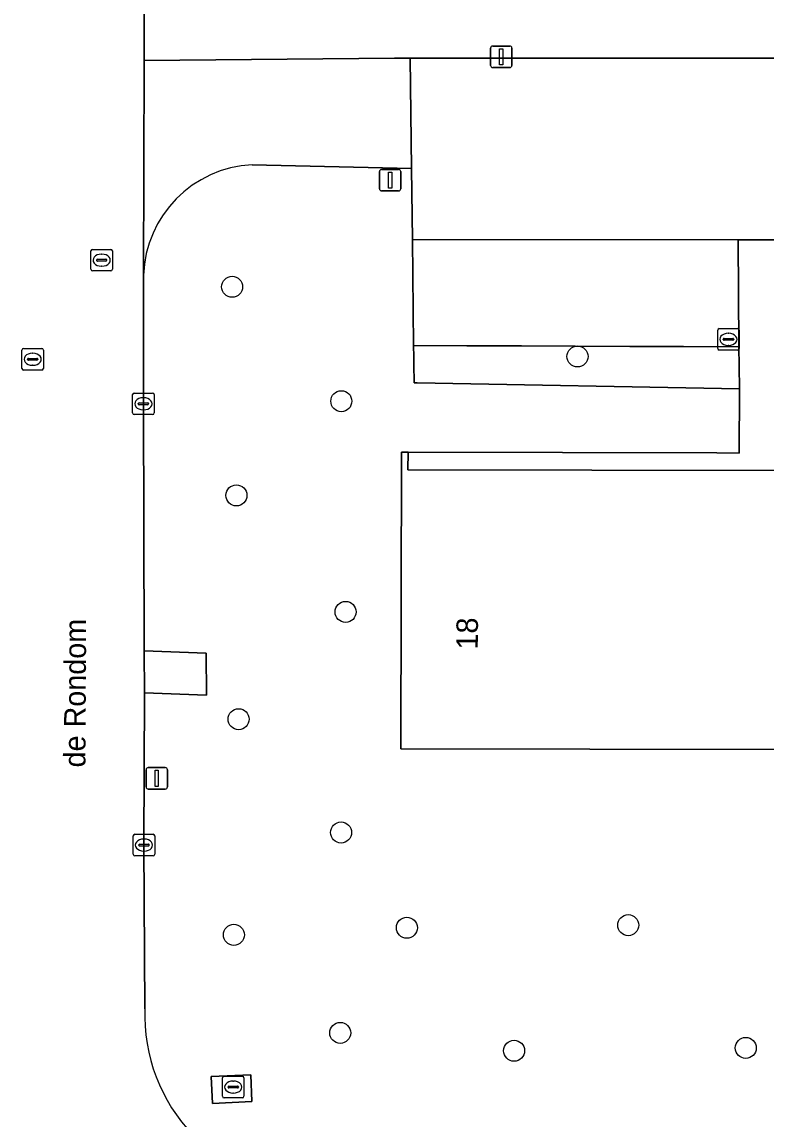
# Model space of a CAD drawing. Extents: x 161477 to 163040, y 383680 to 384871.
# Drawn here: x 162434.4 to 162469, y 384267.3 to 384318.3 of the extents above; entities that cross this region are included whole.
import ezdxf

# ---------------------------------------------------------------- set-up
doc = ezdxf.new("R2010")
doc.units = 0
for name, color, linetype in [('IMGEO_Afsluitpaal', 7, 'Continuous'), ('IMGEO_Boom', 7, 'Continuous'), ('IMGEO_Groenvoorziening', 7, 'Continuous'), ('IMGEO_Kolk', 7, 'Continuous'), ('IMGEO_Lichtmast', 7, 'Continuous'), ('IMGEO_Openbare_ruimte_label', 7, 'Continuous'), ('IMGEO_Pand', 7, 'Continuous'), ('IMGEO_Pand_nummerreeks', 7, 'Continuous'), ('IMGEO_Parkeervlak_open', 7, 'Continuous'), ('IMGEO_Rijbaan_lokaal_open', 7, 'Continuous'), ('IMGEO_Rioolput', 7, 'Continuous'), ('IMGEO_Voetpad_gesloten', 7, 'Continuous'), ('IMGEO_Voetpad_open', 7, 'Continuous')]:
    doc.layers.add(name, color=color, linetype=linetype)

msp = doc.modelspace()

# ---------------------------------------------------------------- linework, layer by layer
at = {"layer": 'IMGEO_Afsluitpaal'}
for p, q in [((162451.055, 384310.58), (162451.055, 384311.38)), ((162451.055, 384311.38), (162451.055, 384310.58)), ((162451.155, 384311.48), (162451.945, 384311.48)), ((162451.945, 384311.48), (162451.155, 384311.48)), ((162452.045, 384311.38), (162452.045, 384310.58)), ((162452.045, 384310.58), (162452.045, 384311.38)), ((162451.945, 384310.48), (162451.155, 384310.48)), ((162451.155, 384310.48), (162451.945, 384310.48))]:
    msp.add_line(p, q, dxfattribs=at)
msp.add_lwpolyline([(162451.475, 384311.355), (162451.625, 384311.355), (162451.625, 384310.605), (162451.475, 384310.605), (162451.475, 384311.355)], dxfattribs=at)
for centre, start, end in [((162451.155, 384311.38), 90, 180), ((162451.155, 384311.38), 90, 180), ((162451.945, 384311.38), 0, 90), ((162451.945, 384311.38), 360, 90), ((162451.155, 384310.58), 180, 270), ((162451.155, 384310.58), 180, 270), ((162451.945, 384310.58), 270, 0), ((162451.945, 384310.58), 270, 0)]:
    msp.add_arc(centre, 0.1, start, end, dxfattribs=at)
at = {"layer": 'IMGEO_Boom'}
for centre in [(162444.2, 384306.02), (162460.27, 384302.78), (162449.28, 384300.7), (162444.4, 384296.32), (162449.48, 384290.9), (162444.5, 384285.91), (162449.27, 384280.64), (162452.33, 384276.21), (162462.63, 384276.33), (162444.28, 384275.88), (162449.23, 384271.32), (162457.32, 384270.49), (162468.1, 384270.62)]:
    msp.add_circle(centre, 0.489, dxfattribs=at)
at = {"layer": 'IMGEO_Groenvoorziening'}
for points in [[(162487.24, 384284.464), (162452.055, 384284.525), (162452.084, 384298.33), (162452.384, 384298.329), (162466.756, 384298.293), (162467.788, 384298.29), (162467.806, 384301.27), (162452.81, 384301.557), (162452.666, 384301.559), (162452.655, 384302.427), (162452.651, 384302.763), (162452.644, 384303.291), (162452.587, 384308.221), (162452.548, 384311.519), (162445.129, 384311.7)], [(162440.076, 384306.562), (162440.072, 384300.581), (162440.11, 384289.087), (162442.999, 384288.977), (162443.003, 384287.022), (162440.117, 384287.134), (162440.097, 384280.056), (162440.138, 384272.443)]]:
    msp.add_lwpolyline(points, dxfattribs=at)
for points in [[(162467.775, 384303.23), (162465.206, 384303.241), (162462.707, 384303.25), (162460.168, 384303.261), (162457.663, 384303.271), (162455.128, 384303.281), (162452.644, 384303.291), (162452.651, 384302.763), (162452.655, 384302.427), (162452.666, 384301.559), (162452.81, 384301.557), (162467.806, 384301.27), (162467.794, 384302.323)], [(162445.124, 384268.127), (162443.285, 384268.039), (162443.225, 384269.286), (162445.064, 384269.375)]]:
    msp.add_lwpolyline(points, close=True, dxfattribs=at)
for centre, radius, start, end in [((162445.404, 384306.376), 5.331, 92.959, 177.9968), ((162448.204, 384272.156), 8.071, 177.9619, 269.7449)]:
    msp.add_arc(centre, radius, start, end, dxfattribs=at)
at = {"layer": 'IMGEO_Kolk'}
for p, q in [((162466.794, 384303.151), (162466.794, 384304.003)), ((162466.869, 384304.077), (162467.721, 384304.077)), ((162467.795, 384304.003), (162467.795, 384303.151)), ((162467.053, 384303.571), (162467.053, 384303.583)), ((162467.491, 384303.534), (162467.093, 384303.534)), ((162467.096, 384303.62), (162467.494, 384303.62)), ((162467.282, 384303.857), (162467.307, 384303.857)), ((162467.537, 384303.583), (162467.537, 384303.571)), ((162467.721, 384303.077), (162466.869, 384303.077)), ((162467.305, 384303.297), (162467.28, 384303.297)), ((162439.571, 384300.154), (162439.571, 384301.006)), ((162439.646, 384301.08), (162440.498, 384301.08)), ((162440.572, 384301.006), (162440.572, 384300.154)), ((162439.83, 384300.574), (162439.83, 384300.586)), ((162440.268, 384300.537), (162439.87, 384300.537)), ((162439.873, 384300.623), (162440.271, 384300.623)), ((162440.059, 384300.86), (162440.084, 384300.86)), ((162440.314, 384300.586), (162440.314, 384300.574)), ((162440.498, 384300.08), (162439.646, 384300.08)), ((162440.082, 384300.3), (162440.057, 384300.3)), ((162439.671, 384280.555), (162440.523, 384280.555)), ((162439.596, 384279.629), (162439.596, 384280.481)), ((162439.855, 384280.049), (162439.855, 384280.061)), ((162440.293, 384280.012), (162439.895, 384280.012)), ((162439.898, 384280.098), (162440.296, 384280.098)), ((162440.084, 384280.335), (162440.109, 384280.335)), ((162440.339, 384280.061), (162440.339, 384280.049)), ((162440.597, 384280.481), (162440.597, 384279.629)), ((162440.523, 384279.555), (162439.671, 384279.555)), ((162440.107, 384279.775), (162440.082, 384279.775))]:
    msp.add_line(p, q, dxfattribs=at)
for points in [[(162466.794, 384303.151), (162466.794, 384304.003)], [(162466.869, 384304.077), (162467.721, 384304.077)], [(162467.795, 384304.003), (162467.795, 384303.151)], [(162467.721, 384303.077), (162466.869, 384303.077)], [(162439.571, 384300.154), (162439.571, 384301.006)], [(162439.646, 384301.08), (162440.498, 384301.08)], [(162440.572, 384301.006), (162440.572, 384300.154)], [(162440.498, 384300.08), (162439.646, 384300.08)], [(162439.671, 384280.555), (162440.523, 384280.555)], [(162439.596, 384279.629), (162439.596, 384280.481)], [(162440.597, 384280.481), (162440.597, 384279.629)], [(162440.523, 384279.555), (162439.671, 384279.555)]]:
    msp.add_lwpolyline(points, dxfattribs=at)
for centre, radius, start, end in [((162466.871, 384304.001), 0.0765, 91.552, 178.448), ((162466.871, 384304.001), 0.0765, 91.552, 178.448), ((162467.719, 384304.001), 0.0765, 1.552, 88.448), ((162467.719, 384304.001), 0.0765, 1.552, 88.448), ((162467.093, 384303.58), 0.0403, 85.8775, 175.7526), ((162467.09, 384303.57), 0.0366, 178.938, 274.7102), ((162467.494, 384303.577), 0.043, 264.8664, 352.4533), ((162467.498, 384303.582), 0.0386, 1.7309, 96.639), ((162466.871, 384303.153), 0.0765, 181.552, 268.448), ((162466.871, 384303.153), 0.0765, 181.552, 268.448), ((162467.719, 384303.153), 0.0765, 271.552, 358.448), ((162467.719, 384303.153), 0.0765, 271.552, 358.448), ((162439.648, 384301.004), 0.0765, 91.552, 178.448), ((162439.648, 384301.004), 0.0765, 91.552, 178.448), ((162440.496, 384301.004), 0.0765, 1.552, 88.448), ((162440.496, 384301.004), 0.0765, 1.552, 88.448), ((162439.87, 384300.583), 0.0403, 85.8775, 175.7526), ((162439.867, 384300.573), 0.0366, 178.938, 274.7102), ((162440.271, 384300.58), 0.043, 264.8664, 352.4533), ((162440.275, 384300.585), 0.0386, 1.7309, 96.639), ((162439.648, 384300.156), 0.0765, 181.552, 268.448), ((162439.648, 384300.156), 0.0765, 181.552, 268.448), ((162440.496, 384300.156), 0.0765, 271.552, 358.448), ((162440.496, 384300.156), 0.0765, 271.552, 358.448), ((162439.673, 384280.479), 0.0765, 91.552, 178.448), ((162439.673, 384280.479), 0.0765, 91.552, 178.448), ((162440.521, 384280.479), 0.0765, 1.552, 88.448), ((162440.521, 384280.479), 0.0765, 1.552, 88.448), ((162439.895, 384280.058), 0.0403, 85.8775, 175.7526), ((162439.892, 384280.048), 0.0366, 178.938, 274.7102), ((162440.296, 384280.055), 0.043, 264.8664, 352.4533), ((162440.3, 384280.06), 0.0386, 1.7309, 96.639), ((162439.673, 384279.631), 0.0765, 181.552, 268.448), ((162439.673, 384279.631), 0.0765, 181.552, 268.448), ((162440.521, 384279.631), 0.0765, 271.552, 358.448), ((162440.521, 384279.631), 0.0765, 271.552, 358.448)]:
    msp.add_arc(centre, radius, start, end, dxfattribs=at)
for centre, major_axis, ratio, start_param, end_param in [((162467.281, 384303.577), (-0.387, 0.002), 0.722429, 4.712389, 7.853982), ((162467.306, 384303.577), (-0.39, 0.002), 0.717154, 1.570796, 4.712389), ((162440.058, 384300.58), (-0.387, 0.002), 0.722429, 4.712389, 7.853982), ((162440.083, 384300.58), (-0.39, 0.002), 0.717154, 1.570796, 4.712389), ((162440.083, 384280.055), (-0.387, 0.002), 0.722429, 4.712389, 7.853982), ((162440.108, 384280.055), (-0.39, 0.002), 0.717154, 1.570796, 4.712389)]:
    msp.add_ellipse(centre, major_axis=major_axis, ratio=ratio, start_param=start_param, end_param=end_param, dxfattribs=at)
at = {"layer": 'IMGEO_Lichtmast'}
for p, q in [((162456.225, 384316.32), (162456.225, 384317.12)), ((162456.225, 384317.12), (162456.225, 384316.32)), ((162456.325, 384317.22), (162457.115, 384317.22)), ((162457.115, 384317.22), (162456.325, 384317.22)), ((162457.215, 384317.12), (162457.215, 384316.32)), ((162457.215, 384316.32), (162457.215, 384317.12)), ((162457.115, 384316.22), (162456.325, 384316.22)), ((162456.325, 384316.22), (162457.115, 384316.22)), ((162440.295, 384283.66), (162441.085, 384283.66)), ((162441.085, 384283.66), (162440.295, 384283.66)), ((162440.195, 384282.76), (162440.195, 384283.56)), ((162440.195, 384283.56), (162440.195, 384282.76)), ((162441.185, 384283.56), (162441.185, 384282.76)), ((162441.185, 384282.76), (162441.185, 384283.56)), ((162441.085, 384282.66), (162440.295, 384282.66)), ((162440.295, 384282.66), (162441.085, 384282.66))]:
    msp.add_line(p, q, dxfattribs=at)
for points in [[(162456.645, 384317.095), (162456.795, 384317.095), (162456.795, 384316.345), (162456.645, 384316.345), (162456.645, 384317.095)], [(162440.615, 384283.535), (162440.765, 384283.535), (162440.765, 384282.785), (162440.615, 384282.785), (162440.615, 384283.535)]]:
    msp.add_lwpolyline(points, dxfattribs=at)
for centre, start, end in [((162456.325, 384317.12), 90, 180), ((162456.325, 384317.12), 90, 180), ((162457.115, 384317.12), 0, 90), ((162457.115, 384317.12), 360, 90), ((162456.325, 384316.32), 180, 270), ((162456.325, 384316.32), 180, 270), ((162457.115, 384316.32), 270, 0), ((162457.115, 384316.32), 270, 0), ((162440.295, 384283.56), 90, 180), ((162440.295, 384283.56), 90, 180), ((162441.085, 384283.56), 0, 90), ((162441.085, 384283.56), 360, 90), ((162440.295, 384282.76), 180, 270), ((162440.295, 384282.76), 180, 270), ((162441.085, 384282.76), 270, 0), ((162441.085, 384282.76), 270, 0)]:
    msp.add_arc(centre, 0.1, start, end, dxfattribs=at)
at = {"layer": 'IMGEO_Pand'}
msp.add_lwpolyline([(162487.209, 384298.277), (162486.969, 384298.279), (162486.964, 384297.459), (162483.842, 384297.464), (162471.023, 384297.482), (162469.499, 384297.484), (162452.383, 384297.509), (162452.384, 384298.329), (162452.084, 384298.33), (162452.055, 384284.525), (162487.24, 384284.464)], close=True, dxfattribs=at)
at = {"layer": 'IMGEO_Parkeervlak_open'}
msp.add_lwpolyline([(162467.743, 384308.204), (162452.587, 384308.221), (162452.644, 384303.291), (162455.128, 384303.281), (162457.663, 384303.271), (162460.168, 384303.261), (162462.707, 384303.25), (162465.206, 384303.241), (162467.775, 384303.23)], close=True, dxfattribs=at)
at = {"layer": 'IMGEO_Rijbaan_lokaal_open'}
for points in [[(162440.138, 384272.443), (162440.097, 384280.056), (162440.117, 384287.134), (162440.11, 384289.087), (162440.072, 384300.581), (162440.076, 384306.562), (162440.113, 384316.54), (162440.055, 384329.538), (162440.062, 384329.611), (162440.054, 384339.713), (162440.052, 384342.334), (162440.083, 384361.263), (162440.039, 384363.235), (162440.038, 384364.735), (162440.029, 384388.731), (162440.032, 384390.22), (162440.041, 384396.457), (162440.046, 384399.738), (162440.069, 384415.304), (162440.075, 384419.66), (162440.103, 384427.177)], [(162440.062, 384329.611), (162440.055, 384329.538), (162440.113, 384316.54), (162451.761, 384316.65), (162452.489, 384316.65), (162469.465, 384316.65), (162471.093, 384316.649), (162487.293, 384316.639), (162487.987, 384316.639), (162505.409, 384316.628), (162505.951, 384316.557), (162506.894, 384316.439), (162507.812, 384316.251), (162509.343, 384315.45), (162510.003, 384314.979), (162510.686, 384314.413), (162511.181, 384313.73), (162511.558, 384312.623), (162511.951, 384310.245), (162512.002, 384328.362), (162511.511, 384326.395)], [(162452.489, 384316.65), (162451.761, 384316.65), (162440.113, 384316.54), (162440.076, 384306.562)], [(162445.129, 384311.7), (162452.548, 384311.519), (162452.489, 384316.65)]]:
    msp.add_lwpolyline(points, dxfattribs=at)
msp.add_lwpolyline([(162471.044, 384313.279), (162471.044, 384313.665), (162471.074, 384315.425), (162471.093, 384316.649), (162469.465, 384316.65), (162452.489, 384316.65), (162452.548, 384311.519), (162452.587, 384308.221), (162467.743, 384308.204), (162471.038, 384308.2)], close=True, dxfattribs=at)
for centre, radius, start, end in [((162445.404, 384306.376), 5.331, 92.959, 177.9968), ((162448.204, 384272.156), 8.071, 177.9619, 269.7449)]:
    msp.add_arc(centre, radius, start, end, dxfattribs=at)
at = {"layer": 'IMGEO_Rioolput'}
for p, q in [((162437.629, 384306.834), (162437.629, 384307.686)), ((162437.704, 384307.76), (162438.556, 384307.76)), ((162438.63, 384307.686), (162438.63, 384306.834)), ((162437.888, 384307.254), (162437.888, 384307.266)), ((162438.326, 384307.217), (162437.928, 384307.217)), ((162437.931, 384307.303), (162438.329, 384307.303)), ((162438.117, 384307.54), (162438.142, 384307.54)), ((162438.372, 384307.266), (162438.372, 384307.254)), ((162438.556, 384306.76), (162437.704, 384306.76)), ((162438.14, 384306.98), (162438.115, 384306.98)), ((162434.419, 384302.224), (162434.419, 384303.076)), ((162434.494, 384303.15), (162435.346, 384303.15)), ((162435.42, 384303.076), (162435.42, 384302.224)), ((162434.678, 384302.644), (162434.678, 384302.656)), ((162435.116, 384302.607), (162434.718, 384302.607)), ((162434.721, 384302.693), (162435.119, 384302.693)), ((162434.907, 384302.93), (162434.932, 384302.93)), ((162435.162, 384302.656), (162435.162, 384302.644)), ((162435.346, 384302.15), (162434.494, 384302.15)), ((162434.93, 384302.37), (162434.905, 384302.37)), ((162443.824, 384269.3), (162444.676, 384269.3)), ((162443.749, 384268.374), (162443.749, 384269.226)), ((162444.008, 384268.794), (162444.008, 384268.806)), ((162444.051, 384268.843), (162444.449, 384268.843)), ((162444.237, 384269.08), (162444.262, 384269.08)), ((162444.492, 384268.806), (162444.492, 384268.794)), ((162444.75, 384269.226), (162444.75, 384268.374)), ((162444.676, 384268.3), (162443.824, 384268.3)), ((162444.446, 384268.757), (162444.048, 384268.757)), ((162444.26, 384268.52), (162444.235, 384268.52))]:
    msp.add_line(p, q, dxfattribs=at)
for points in [[(162437.629, 384306.834), (162437.629, 384307.686)], [(162437.704, 384307.76), (162438.556, 384307.76)], [(162438.63, 384307.686), (162438.63, 384306.834)], [(162438.556, 384306.76), (162437.704, 384306.76)], [(162434.419, 384302.224), (162434.419, 384303.076)], [(162434.494, 384303.15), (162435.346, 384303.15)], [(162435.42, 384303.076), (162435.42, 384302.224)], [(162435.346, 384302.15), (162434.494, 384302.15)], [(162443.824, 384269.3), (162444.676, 384269.3)], [(162443.749, 384268.374), (162443.749, 384269.226)], [(162444.75, 384269.226), (162444.75, 384268.374)], [(162444.676, 384268.3), (162443.824, 384268.3)]]:
    msp.add_lwpolyline(points, dxfattribs=at)
for centre, radius, start, end in [((162437.706, 384307.684), 0.0765, 91.552, 178.448), ((162437.706, 384307.684), 0.0765, 91.552, 178.448), ((162438.554, 384307.684), 0.0765, 1.552, 88.448), ((162438.554, 384307.684), 0.0765, 1.552, 88.448), ((162437.928, 384307.263), 0.0403, 85.8775, 175.7526), ((162437.925, 384307.253), 0.0366, 178.938, 274.7102), ((162438.329, 384307.26), 0.043, 264.8664, 352.4533), ((162438.333, 384307.265), 0.0386, 1.7309, 96.639), ((162437.706, 384306.836), 0.0765, 181.552, 268.448), ((162437.706, 384306.836), 0.0765, 181.552, 268.448), ((162438.554, 384306.836), 0.0765, 271.552, 358.448), ((162438.554, 384306.836), 0.0765, 271.552, 358.448), ((162434.496, 384303.074), 0.0765, 91.552, 178.448), ((162434.496, 384303.074), 0.0765, 91.552, 178.448), ((162435.344, 384303.074), 0.0765, 1.552, 88.448), ((162435.344, 384303.074), 0.0765, 1.552, 88.448), ((162434.718, 384302.653), 0.0403, 85.8775, 175.7526), ((162434.715, 384302.643), 0.0366, 178.938, 274.7102), ((162435.119, 384302.65), 0.043, 264.8664, 352.4533), ((162435.123, 384302.655), 0.0386, 1.7309, 96.639), ((162434.496, 384302.226), 0.0765, 181.552, 268.448), ((162434.496, 384302.226), 0.0765, 181.552, 268.448), ((162435.344, 384302.226), 0.0765, 271.552, 358.448), ((162435.344, 384302.226), 0.0765, 271.552, 358.448), ((162443.826, 384269.224), 0.0765, 91.552, 178.448), ((162443.826, 384269.224), 0.0765, 91.552, 178.448), ((162444.674, 384269.224), 0.0765, 1.552, 88.448), ((162444.674, 384269.224), 0.0765, 1.552, 88.448), ((162444.048, 384268.803), 0.0403, 85.8775, 175.7526), ((162444.045, 384268.793), 0.0366, 178.938, 274.7102), ((162444.449, 384268.8), 0.043, 264.8664, 352.4533), ((162444.453, 384268.805), 0.0386, 1.7309, 96.639), ((162443.826, 384268.376), 0.0765, 181.552, 268.448), ((162443.826, 384268.376), 0.0765, 181.552, 268.448), ((162444.674, 384268.376), 0.0765, 271.552, 358.448), ((162444.674, 384268.376), 0.0765, 271.552, 358.448)]:
    msp.add_arc(centre, radius, start, end, dxfattribs=at)
for centre, major_axis, ratio, start_param, end_param in [((162438.116, 384307.26), (-0.387, 0.002), 0.722429, 4.712389, 7.853982), ((162438.141, 384307.26), (-0.39, 0.002), 0.717154, 1.570796, 4.712389), ((162434.906, 384302.65), (-0.387, 0.002), 0.722429, 4.712389, 7.853982), ((162434.931, 384302.65), (-0.39, 0.002), 0.717154, 1.570796, 4.712389), ((162444.236, 384268.8), (-0.387, 0.002), 0.722429, 4.712389, 7.853982), ((162444.261, 384268.8), (-0.39, 0.002), 0.717154, 1.570796, 4.712389)]:
    msp.add_ellipse(centre, major_axis=major_axis, ratio=ratio, start_param=start_param, end_param=end_param, dxfattribs=at)
at = {"layer": 'IMGEO_Voetpad_gesloten'}
msp.add_lwpolyline([(162445.064, 384269.375), (162443.225, 384269.286), (162443.285, 384268.039), (162445.124, 384268.127)], close=True, dxfattribs=at)
at = {"layer": 'IMGEO_Voetpad_open'}
for points in [[(162471.038, 384308.2), (162467.743, 384308.204), (162467.775, 384303.23), (162467.794, 384302.323), (162467.806, 384301.27), (162467.788, 384298.29), (162466.756, 384298.293), (162452.384, 384298.329), (162452.383, 384297.509), (162469.499, 384297.484), (162471.023, 384297.482)], [(162442.999, 384288.977), (162440.11, 384289.087), (162440.117, 384287.134), (162443.003, 384287.022)]]:
    msp.add_lwpolyline(points, close=True, dxfattribs=at)

# ---------------------------------------------------------------- texts
at = {"layer": 'IMGEO_Openbare_ruimte_label'}
msp.add_text('de Rondom', height=1, rotation=89.7135, dxfattribs=at).set_placement((162437.373, 384283.664))
at = {"layer": 'IMGEO_Pand_nummerreeks'}
msp.add_text('18', height=1, rotation=89.5934, dxfattribs=at).set_placement((162455.63, 384289.147))

doc.saveas('drawing.dxf')
